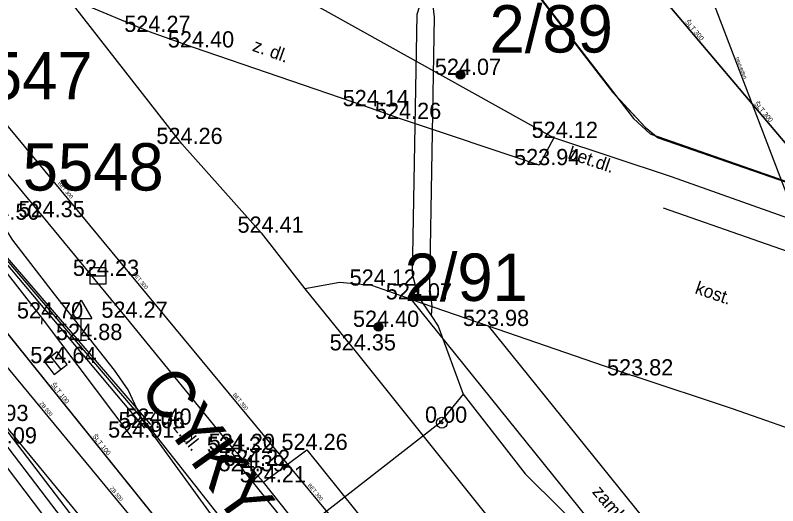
# Model space of a CAD drawing. Extents: x -668867 to -667827, y -1131943 to -1131019.
# Drawn here: x -668657.35 to -668622.05, y -1131261.74 to -1131239.02 of the extents above; entities that cross this region are included whole.
import ezdxf

# ---------------------------------------------------------------- set-up
doc = ezdxf.new("R2010")
doc.units = 0
for name, color, linetype in [('G_Bod_tecka', 7, 'Continuous'), ('G_Bod_vyska', 7, 'Continuous'), ('G_Cesty_Schody', 7, 'Continuous'), ('G_Objekty_dopravni', 7, 'Continuous'), ('G_Plochy_zpevnene', 7, 'Continuous'), ('G_Popisy_povrchu', 7, 'Continuous'), ('G_Site-kanalizace', 7, 'Continuous'), ('G_Site-Sloupy', 7, 'Continuous'), ('G_Z_ELsilove_podz_kotovane', 7, 'Continuous'), ('G_Z_KANAL_podz_kotovane', 7, 'Continuous'), ('G_Z_KANAL_podz_priblizne', 7, 'Continuous'), ('G_Z_PLYNY_podz_geodeticky', 7, 'Continuous'), ('G_Z_SPOJE_podz_geodeticky', 7, 'Continuous'), ('G_Z_SPOJE_podz_kotovane', 7, 'Continuous'), ('G_Z_SPOJE_podz_zahozene', 7, 'Continuous'), ('G_Z_VODA_podz_kotovane', 7, 'Continuous'), ('G_Zabradli_Svodidla', 7, 'Continuous'), ('Vrstva 1', 7, 'Continuous'), ('Vrstva 10', 7, 'Continuous'), ('Vrstva 11', 7, 'Continuous'), ('Vrstva 17', 7, 'Continuous'), ('Vrstva 25', 7, 'Continuous'), ('Vrstva 26', 7, 'Continuous'), ('Vrstva 3', 7, 'Continuous'), ('Vrstva 4', 7, 'Continuous')]:
    doc.layers.add(name, color=color, linetype=linetype)

msp = doc.modelspace()

# ---------------------------------------------------------------- linework, layer by layer
at = {"layer": 'G_Bod_tecka'}
for p, q in [((-668651.14, -1131239.79), (-668651.14, -1131239.79)), ((-668649.1, -1131240.51), (-668649.1, -1131240.51)), ((-668636.74, -1131241.78), (-668636.74, -1131241.78)), ((-668641.17, -1131243.23), (-668641.17, -1131243.23)), ((-668639.52, -1131243.82), (-668639.52, -1131243.82)), ((-668632.42, -1131244.7), (-668632.42, -1131244.7)), ((-668649.64, -1131244.98), (-668649.64, -1131244.98)), ((-668633.09, -1131245.96), (-668633.09, -1131245.96)), ((-668656.04, -1131248.37), (-668656.04, -1131248.37)), ((-668645.96, -1131249.09), (-668645.96, -1131249.09)), ((-668653.52, -1131251.09), (-668653.52, -1131251.09)), ((-668640.85, -1131251.54), (-668640.85, -1131251.54)), ((-668639.01, -1131252.18), (-668639.01, -1131252.18)), ((-668656.1, -1131253.06), (-668656.1, -1131253.06)), ((-668652.2, -1131253.03), (-668652.2, -1131253.03)), ((-668640.53, -1131253.45), (-668640.53, -1131253.45)), ((-668635.46, -1131253.41), (-668635.46, -1131253.41)), ((-668654.3, -1131254.06), (-668654.3, -1131254.06)), ((-668641.63, -1131254.54), (-668641.63, -1131254.54)), ((-668655.48, -1131255.13), (-668655.48, -1131255.13)), ((-668628.79, -1131255.7), (-668628.79, -1131255.7)), ((-668637.6, -1131257.89), (-668637.6, -1131257.89)), ((-668651.37, -1131258.14), (-668651.37, -1131258.14)), ((-668651.07, -1131257.98), (-668651.07, -1131257.98)), ((-668651.95, -1131258.58), (-668651.95, -1131258.58)), ((-668647.32, -1131259.29), (-668647.32, -1131259.29)), ((-668647.21, -1131259.15), (-668647.21, -1131259.15)), ((-668643.85, -1131259.15), (-668643.85, -1131259.15)), ((-668646.53, -1131259.89), (-668646.53, -1131259.89)), ((-668646.77, -1131260.14), (-668646.77, -1131260.14)), ((-668645.86, -1131260.65), (-668645.86, -1131260.65))]:
    msp.add_line(p, q, dxfattribs=at)
at = {"layer": 'G_Cesty_Schody'}
for p, q in [((-668649.64, -1131244.98), (-668655.16, -1131237.89)), ((-668632.42, -1131244.7), (-668633.09, -1131245.96)), ((-668649.64, -1131244.98), (-668645.96, -1131249.09)), ((-668656.12, -1131253.32), (-668656.1, -1131253.06))]:
    msp.add_line(p, q, dxfattribs=at)
for points in [[(-668659.65, -1131255.78), (-668647.48, -1131271.71), (-668624, -1131302.71)], [(-668647.21, -1131259.15), (-668647.32, -1131259.29), (-668646.77, -1131260.14)], [(-668645.86, -1131260.65), (-668643.85, -1131259.15)], [(-668643.85, -1131259.15), (-668636.35, -1131268.49)], [(-668646.77, -1131260.14), (-668637.97, -1131271.09)]]:
    msp.add_lwpolyline(points, dxfattribs=at)
at = {"layer": 'G_Objekty_dopravni'}
for p, q in [((-668654.8, -1131253.06), (-668654.3, -1131252.21)), ((-668654.3, -1131252.21), (-668653.8, -1131253.06)), ((-668654.8, -1131253.06), (-668653.8, -1131253.06)), ((-668654.3, -1131254.06), (-668654.3, -1131253.06)), ((-668654.549, -1131254.06), (-668654.051, -1131254.06))]:
    msp.add_line(p, q, dxfattribs=at)
at = {"layer": 'G_Plochy_zpevnene'}
for p, q in [((-668650.97, -1131234.35), (-668632.42, -1131244.7)), ((-668659.57, -1131248.64), (-668656.1, -1131253.06)), ((-668659.47, -1131248.5), (-668651.37, -1131258.14)), ((-668645.96, -1131249.09), (-668643.94, -1131251.69)), ((-668639.01, -1131252.18), (-668635.46, -1131253.41))]:
    msp.add_line(p, q, dxfattribs=at)
for points in [[(-668649.1, -1131240.51), (-668651.14, -1131239.79), (-668654.4, -1131238.43), (-668655.16, -1131237.89)], [(-668641.17, -1131243.23), (-668649.1, -1131240.51)], [(-668656.04, -1131248.37), (-668660.47, -1131243.04)], [(-668639.52, -1131243.82), (-668641.17, -1131243.23)], [(-668633.09, -1131245.96), (-668639.52, -1131243.82)], [(-668626.96, -1131246.5), (-668632.42, -1131244.7)], [(-668618.02, -1131249.68), (-668626.96, -1131246.5)], [(-668619.03, -1131250.86), (-668627.34, -1131247.96)], [(-668651.07, -1131257.98), (-668659.35, -1131248.37)], [(-668652.2, -1131253.03), (-668656.04, -1131248.37)], [(-668639.01, -1131252.18), (-668640.85, -1131251.54), (-668642.32, -1131251.4), (-668643.94, -1131251.69)], [(-668643.94, -1131251.69), (-668641.63, -1131254.54)], [(-668629.19, -1131264.36), (-668639.01, -1131252.18)], [(-668656.1, -1131253.06), (-668651.95, -1131258.58)], [(-668647.21, -1131259.15), (-668652.2, -1131253.03)], [(-668635.46, -1131253.41), (-668627.93, -1131262.75)], [(-668635.46, -1131253.41), (-668628.79, -1131255.7)], [(-668641.63, -1131254.54), (-668633.73, -1131264.42)], [(-668624.14, -1131257.24), (-668628.79, -1131255.7)], [(-668615.2, -1131260.77), (-668617.1, -1131259.78), (-668620.17, -1131258.63), (-668624.14, -1131257.24)], [(-668633.58, -1131290.68), (-668658.64, -1131257.81)], [(-668645.86, -1131260.65), (-668646.53, -1131259.89), (-668647.21, -1131259.15)], [(-668638.33, -1131270.14), (-668645.86, -1131260.65)]]:
    msp.add_lwpolyline(points, dxfattribs=at)
at = {"layer": 'G_Site-kanalizace'}
for p, q in [((-668653.895, -1131251.09), (-668653.145, -1131251.09)), ((-668655.71, -1131254.834), (-668655.25, -1131255.426))]:
    msp.add_line(p, q, dxfattribs=at)
for points in [[(-668653.895, -1131251.464), (-668653.145, -1131251.464), (-668653.145, -1131250.714), (-668653.895, -1131250.714)], [(-668656.005, -1131255.063), (-668655.546, -1131255.656), (-668654.953, -1131255.196), (-668655.413, -1131254.603)]]:
    msp.add_lwpolyline(points, close=True, dxfattribs=at)
at = {"layer": 'G_Site-Sloupy'}
for centre, radius in [((-668636.74, -1131241.78), 0.2), ((-668636.74, -1131241.78), 0.18), ((-668636.74, -1131241.78), 0.16), ((-668636.74, -1131241.78), 0.14), ((-668636.74, -1131241.78), 0.12), ((-668636.74, -1131241.78), 0.1), ((-668636.74, -1131241.78), 0.08), ((-668636.74, -1131241.78), 0.06), ((-668636.74, -1131241.78), 0.04), ((-668636.74, -1131241.78), 0.02), ((-668640.53, -1131253.45), 0.2), ((-668640.53, -1131253.45), 0.18), ((-668640.53, -1131253.45), 0.16), ((-668640.53, -1131253.45), 0.14), ((-668640.53, -1131253.45), 0.12), ((-668640.53, -1131253.45), 0.1), ((-668640.53, -1131253.45), 0.08), ((-668640.53, -1131253.45), 0.06), ((-668640.53, -1131253.45), 0.04), ((-668640.53, -1131253.45), 0.02), ((-668637.6, -1131257.89), 0.25), ((-668637.6, -1131257.89), 0.05)]:
    msp.add_circle(centre, radius, dxfattribs=at)
at = {"layer": 'G_Z_ELsilove_podz_kotovane'}
msp.add_lwpolyline([(-668613.41, -1131308.75), (-668627.16, -1131290.21), (-668626.62, -1131289.78), (-668627.25, -1131290.08), (-668635.78, -1131279.05), (-668635.2, -1131278.71), (-668635.51, -1131278.95), (-668638.68, -1131275.14), (-668642.06, -1131270.12), (-668644.05, -1131267.56), (-668648.26, -1131262.16), (-668651.5, -1131257.7), (-668652.12, -1131256.36), (-668652.76, -1131255.45), (-668655.53, -1131251.93), (-668657.47, -1131249.43), (-668658.07, -1131248.51), (-668658.21, -1131248.34), (-668661.39, -1131244.23), (-668661.5, -1131244.12)], dxfattribs=at)
at = {"layer": 'G_Z_KANAL_podz_kotovane'}
msp.add_line((-668643.86, -1131272.07), (-668670.28, -1131240.15), dxfattribs=at)
at = {"layer": 'G_Z_KANAL_podz_priblizne'}
for points in [[(-668631.41, -1131221.73), (-668620.35, -1131250.68), (-668613.44, -1131257.02), (-668606.73, -1131264.71), (-668601.81, -1131270.34), (-668577.74, -1131253.25), (-668567.59, -1131267.18), (-668563.99, -1131264.92)], [(-668630.31, -1131277.23), (-668652.86, -1131249.99), (-668668.9, -1131230.6)]]:
    msp.add_lwpolyline(points, dxfattribs=at)
at = {"layer": 'G_Z_PLYNY_podz_geodeticky'}
msp.add_lwpolyline([(-668668.12, -1131245.28), (-668667.66, -1131245.75), (-668660.13, -1131255.22), (-668654.02, -1131262.64), (-668646.38, -1131272.37), (-668640.53, -1131280.42), (-668625.57, -1131300.03), (-668616.54, -1131312.62), (-668608.03, -1131324.52), (-668599.32, -1131337.08), (-668595.28, -1131342.96), (-668595.11, -1131343.22), (-668594.9, -1131343.6), (-668594.55, -1131344.04)], dxfattribs=at)
at = {"layer": 'G_Z_SPOJE_podz_geodeticky'}
for points in [[(-668638.66, -1131236.89), (-668638.5, -1131238.15), (-668638.76, -1131238.98), (-668638.97, -1131251), (-668638.7, -1131252.05), (-668638.1, -1131252.93)], [(-668638.66, -1131236.89), (-668638.07, -1131238.17), (-668637.95, -1131239.1), (-668638.17, -1131251.58), (-668638.07, -1131252.49), (-668638.1, -1131252.93)], [(-668663.27, -1131252.68), (-668651.87, -1131267.73)], [(-668638.1, -1131252.93), (-668637.77, -1131253.42), (-668636.62, -1131256.56)], [(-668636.62, -1131256.56), (-668637.72, -1131257.92), (-668644.45, -1131263.18)], [(-668636.62, -1131256.56), (-668633.75, -1131260.25)], [(-668633.75, -1131260.25), (-668628.82, -1131265.13), (-668622.56, -1131271.93), (-668621.59, -1131273.01)]]:
    msp.add_lwpolyline(points, dxfattribs=at)
at = {"layer": 'G_Z_SPOJE_podz_kotovane'}
msp.add_lwpolyline([(-668640.18, -1131228.99), (-668629.68, -1131242.6), (-668628.18, -1131244.2), (-668627.58, -1131244.7), (-668613.98, -1131249.4), (-668611.78, -1131250.4), (-668609.58, -1131252.2), (-668607.88, -1131254), (-668604.39, -1131258.61), (-668601.19, -1131263.27), (-668600.49, -1131265.47), (-668600.79, -1131266.87), (-668600.69, -1131267.67), (-668596.89, -1131273.37), (-668592.49, -1131278.75), (-668586.39, -1131286.15), (-668583.59, -1131289.45), (-668583.19, -1131289.75), (-668582.69, -1131289.75), (-668581.79, -1131289.25), (-668580.59, -1131288.35)], dxfattribs=at)
at = {"layer": 'G_Z_SPOJE_podz_zahozene'}
for p, q in [((-668635.5, -1131235.06), (-668629.68, -1131242.6)), ((-668634.4, -1131236.44), (-668629.55, -1131242.74)), ((-668629.68, -1131242.6), (-668629.55, -1131242.74)), ((-668629.55, -1131242.74), (-668628.73, -1131243.8)), ((-668629.55, -1131242.74), (-668628.18, -1131244.2)), ((-668628.73, -1131243.8), (-668627.95, -1131244.51)), ((-668628.18, -1131244.2), (-668627.71, -1131244.6)), ((-668627.95, -1131244.51), (-668627.71, -1131244.6)), ((-668627.71, -1131244.6), (-668616.41, -1131248.55)), ((-668627.71, -1131244.6), (-668627.58, -1131244.7)), ((-668627.58, -1131244.7), (-668613.98, -1131249.4))]:
    msp.add_line(p, q, dxfattribs=at)
at = {"layer": 'G_Z_VODA_podz_kotovane'}
for points in [[(-668683.369, -1131181.224), (-668649.8, -1131211.72), (-668646.34, -1131215.79), (-668601.09, -1131269.33), (-668550.43, -1131331.42), (-668550.07, -1131333.92), (-668545.5, -1131360.28), (-668544.8, -1131361.58), (-668534.06, -1131374.68), (-668512.85, -1131400.04), (-668473.31, -1131428.57), (-668463.03, -1131434.08), (-668452.78, -1131440.2), (-668452.76, -1131440.21)], [(-668672.01, -1131235.96), (-668671.84, -1131236.17), (-668635.06, -1131281.98), (-668612.84, -1131311.89), (-668596.37, -1131335.83)]]:
    msp.add_lwpolyline(points, dxfattribs=at)
at = {"layer": 'G_Zabradli_Svodidla'}
for points in [[(-668659.36, -1131248.48), (-668651.23, -1131258.01)], [(-668651.23, -1131258.01), (-668646.3, -1131264.25)]]:
    msp.add_lwpolyline(points, dxfattribs=at)
at = {"layer": 'Vrstva 1'}
for p, q in [((-668636.74, -1131241.78), (-668636.74, -1131241.78)), ((-668640.53, -1131253.45), (-668640.53, -1131253.45))]:
    msp.add_line(p, q, dxfattribs=at)
at = {"layer": 'Vrstva 10'}
msp.add_line((-668643.856, -1131272.072), (-668670.28, -1131240.151), dxfattribs=at)
at = {"layer": 'Vrstva 11'}
for points in [[(-668640.181, -1131228.994), (-668629.682, -1131242.6), (-668628.182, -1131244.201), (-668627.582, -1131244.701), (-668613.984, -1131249.403)], [(-668640.181, -1131228.994), (-668629.682, -1131242.6), (-668628.182, -1131244.201), (-668627.582, -1131244.701), (-668613.984, -1131249.403)], [(-668634.397, -1131236.44), (-668628.733, -1131243.803), (-668627.954, -1131244.511), (-668616.414, -1131248.547)], [(-668634.397, -1131236.44), (-668628.733, -1131243.803), (-668627.954, -1131244.511), (-668616.414, -1131248.547)], [(-668634.397, -1131236.44), (-668628.733, -1131243.803), (-668627.954, -1131244.511), (-668616.414, -1131248.547)]]:
    msp.add_lwpolyline(points, dxfattribs=at)
at = {"layer": 'Vrstva 17'}
for p, q in [((-668655.53, -1131251.93), (-668657.47, -1131249.43)), ((-668652.76, -1131255.45), (-668655.53, -1131251.93)), ((-668652.12, -1131256.36), (-668652.76, -1131255.45)), ((-668651.5, -1131257.7), (-668652.12, -1131256.36)), ((-668648.26, -1131262.16), (-668651.5, -1131257.7))]:
    msp.add_line(p, q, dxfattribs=at)
for points in [[(-668631.409, -1131221.731), (-668620.35, -1131250.68), (-668613.443, -1131257.02), (-668606.729, -1131264.705), (-668601.807, -1131270.339), (-668577.735, -1131253.246), (-668567.594, -1131267.179), (-668563.987, -1131264.924)], [(-668631.409, -1131221.731), (-668620.35, -1131250.68), (-668613.443, -1131257.02), (-668606.729, -1131264.705), (-668601.807, -1131270.339), (-668577.735, -1131253.246), (-668567.594, -1131267.179), (-668563.987, -1131264.924)], [(-668630.31, -1131277.23), (-668652.86, -1131249.99), (-668668.897, -1131230.595)]]:
    msp.add_lwpolyline(points, dxfattribs=at)
at = {"layer": 'Vrstva 25'}
msp.add_lwpolyline([(-668672.011, -1131235.96), (-668671.843, -1131236.169), (-668635.055, -1131281.976), (-668612.843, -1131311.885), (-668596.37, -1131335.83)], dxfattribs=at)
at = {"layer": 'Vrstva 26'}
msp.add_lwpolyline([(-668683.369, -1131181.224), (-668649.798, -1131211.717), (-668646.336, -1131215.786), (-668601.09, -1131269.326), (-668550.43, -1131331.42), (-668550.07, -1131333.92), (-668545.496, -1131360.279), (-668544.8, -1131361.58), (-668534.06, -1131374.68), (-668512.85, -1131400.04), (-668473.31, -1131428.57), (-668463.033, -1131434.082), (-668452.779, -1131440.199), (-668452.76, -1131440.21)], dxfattribs=at)

# ---------------------------------------------------------------- texts
at = {"layer": 'G_Bod_vyska'}
for s, p in [('524.27', (-668652.304, -1131239.79)), ('524.40', (-668650.286, -1131240.51)), ('524.07', (-668637.926, -1131241.78)), ('524.14', (-668642.192, -1131243.23)), ('524.26', (-668640.698, -1131243.82)), ('524.12', (-668633.442, -1131244.7)), ('524.26', (-668650.818, -1131244.98)), ('523.94', (-668634.256, -1131245.96)), ('524.35', (-668657.204, -1131248.37)), ('524.50', (-668659.296, -1131248.49)), ('524.41', (-668647.062, -1131249.09)), ('524.23', (-668654.684, -1131251.09)), ('524.12', (-668641.872, -1131251.54)), ('524.07', (-668640.196, -1131252.18)), ('524.70', (-668657.276, -1131253.06)), ('524.27', (-668653.364, -1131253.03)), ('524.40', (-668641.716, -1131253.45)), ('523.98', (-668636.626, -1131253.41)), ('524.88', (-668655.464, -1131254.06)), ('524.35', (-668642.794, -1131254.54)), ('524.64', (-668656.658, -1131255.13)), ('523.82', (-668629.954, -1131255.7)), ('524.93', (-668659.806, -1131257.81)), ('0.00', (-668638.38, -1131257.89)), ('525.06', (-668652.569, -1131258.14)), ('524.40', (-668652.256, -1131257.98)), ('524.91', (-668653.054, -1131258.58)), ('525.09', (-668659.418, -1131258.85)), ('524.32', (-668648.484, -1131259.29)), ('524.20', (-668648.396, -1131259.15)), ('524.26', (-668645.028, -1131259.15)), ('524.22', (-668647.694, -1131259.89)), ('524.39', (-668647.936, -1131260.14)), ('524.21', (-668646.962, -1131260.65))]:
    msp.add_text(s, height=0.75, dxfattribs=at).set_placement(p)
at = {"layer": 'G_Popisy_povrchu'}
for s, rotation, p in [('z. dl.', 340.2577, (-668646.414, -1131240.654)), ('bet.dl.', 341.4194, (-668631.804, -1131245.64)), ('kost.', 340.9703, (-668625.919, -1131251.886)), ('z.dl.', 308.4672, (-668650.074, -1131258.108)), ('zamk.dl.', 310.0544, (-668630.669, -1131261.108))]:
    msp.add_text(s, height=0.6, rotation=rotation, dxfattribs=at).set_placement(p)
at = {"layer": 'Vrstva 3'}
for s, height, rotation, p in [('neuveden', 0.1755, 290.9209, (-668623.997, -1131240.988)), ('BET 300', 0.1755, 309.6832, (-668655.393, -1131246.805)), ('BET 300', 0.1755, 309.6198, (-668651.921, -1131251.002)), ('CYKY J  3x6', 2.19389, 305.5105, (-668651.675, -1131256.311)), ('BET 300', 0.1755, 309.598, (-668647.29, -1131256.598)), ('ZB 500', 0.1755, 309.6732, (-668656.238, -1131257.003)), ('BET 300', 0.1755, 309.6198, (-668643.818, -1131260.795)), ('ZB 500', 0.1755, 309.6107, (-668652.979, -1131260.939))]:
    msp.add_text(s, height=height, rotation=rotation, dxfattribs=at).set_placement(p)
at = {"layer": 'Vrstva 4'}
for s, p in [('2/89', (-668635.392, -1131240.745)), ('5547', (-668660.297, -1131242.919)), ('5548', (-668657.007, -1131247.138)), ('2/91', (-668639.327, -1131252.249))]:
    msp.add_text(s, height=2.1939, dxfattribs=at).set_placement(p)
for s, rotation, p in [('ŠLT 300', 310.2094, (-668626.351, -1131239.34)), ('ŠLT 300', 310.2406, (-668623.153, -1131243.122)), ('ŠLT 100', 308.7718, (-668655.716, -1131256.137)), ('ŠLT 100', 308.7718, (-668653.797, -1131258.527))]:
    msp.add_text(s, height=0.2194, rotation=rotation, dxfattribs=at).set_placement(p)

doc.saveas('drawing.dxf')
